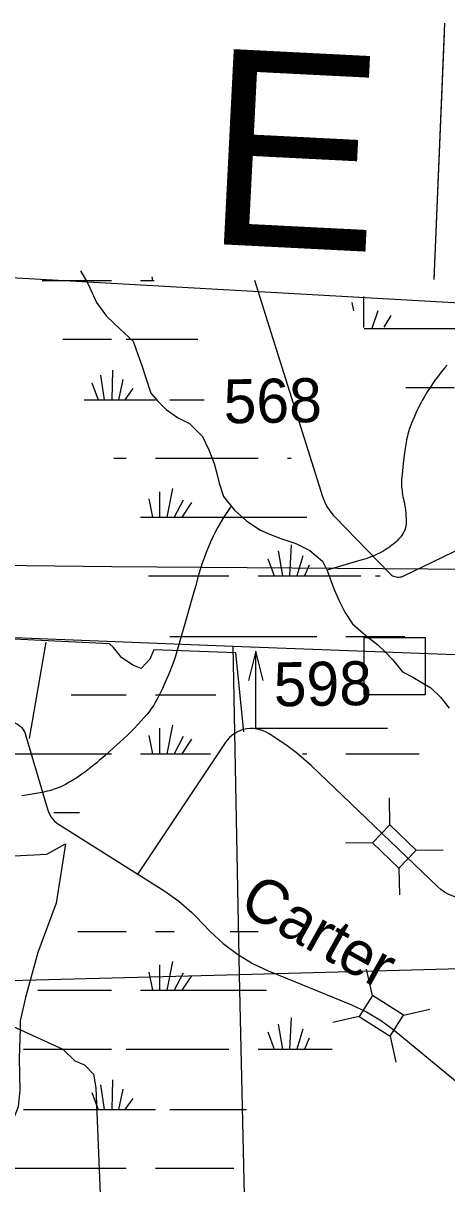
# Model space of a CAD drawing. Extents: x 2480962 to 2688785, y 277103 to 599240.
# Drawn here: x 2566880 to 2571212, y 574894 to 586765 of the extents above; entities that cross this region are included whole.
import ezdxf

# ---------------------------------------------------------------- set-up
doc = ezdxf.new("R2010")
doc.units = 0
for name, color, linetype in [('County Boundary', 7, 'Continuous'), ('Culture', 7, 'Continuous'), ('Level 31', 7, 'Continuous'), ('Narrow River Creek and Branch and Slough', 7, 'Continuous'), ('Section Lines', 7, 'Continuous'), ('Section Numbers', 7, 'Continuous'), ('Swamps', 7, 'Continuous'), ('Uninventoried Roads and Features', 7, 'Continuous')]:
    doc.layers.add(name, color=color, linetype=linetype)

msp = doc.modelspace()

# ---------------------------------------------------------------- linework, layer by layer
at = {"layer": 'County Boundary'}
for points in [[(2571081.875, 584143.344), (2571192.225, 586765.388)], [(2571081.875, 584143.344), (2571187.423, 586661.038)], [(2558504.754, 584643.044), (2564398.015, 584296.256), (2571527.431, 583894.232), (2580780.754, 583447.235), (2590115.277, 582967.108), (2594495.687, 582749.68), (2597821.147, 582595.874)]]:
    msp.add_lwpolyline(points, dxfattribs=at)
at = {"layer": 'Level 31'}
msp.add_lwpolyline([(2570366.679, 580481.066), (2570991.48, 580481.066), (2570991.48, 579894.132), (2570366.679, 579894.132)], close=True, dxfattribs=at)
at = {"layer": 'Narrow River Creek and Branch and Slough'}
for points in [[(2567466.533, 584234.184), (2567542.165, 584103.117), (2567585.232, 584005.877), (2567629.164, 583908.78), (2567731.344, 583767.522), (2567870.371, 583637.365), (2568004.049, 583512.418), (2568053.333, 583375.687), (2568091.781, 583262.593), (2568130.167, 583149.487), (2568185.135, 582981.12), (2568254.816, 582902.829), (2568340.479, 582814.195), (2568457.773, 582731.301), (2568580.083, 582669.623), (2568713.827, 582539.39), (2568778.96, 582402.887), (2568833.594, 582260.947), (2568859.611, 582161.14), (2568883.679, 582060.794), (2568927.68, 581923.987), (2569040.427, 581782.881), (2569167.238, 581671.15), (2569307.18, 581580.55), (2569409.74, 581534.019), (2569514.351, 581493.66), (2569668.225, 581443.008), (2569811.8, 581371.062), (2569939.994, 581261.894), (2569988.743, 581167.445), (2570054.411, 580988.66), (2570108.73, 580864.198), (2570168.493, 580741.851), (2570249.274, 580621.429), (2570382.885, 580501.767), (2570505.596, 580408.379), (2570582.485, 580334.687), (2570655.456, 580257.232), (2570757.436, 580131.829), (2570863.83, 580075.209), (2570957.811, 580022.845), (2571050.136, 579966.875), (2571146.432, 579873.107), (2571237.713, 579758.123)], [(2571215.168, 583267.715), (2571189.597, 583237.633), (2571152.115, 583191.707), (2571115.636, 583144.756), (2571097.383, 583120.265), (2571066.481, 583076.843), (2571044.124, 583043.789), (2571011.805, 582993.386), (2570980.818, 582941.95), (2570960.118, 582905.329), (2570945.283, 582877.591), (2570923.94, 582835.512), (2570903.445, 582792.829), (2570880.239, 582742.002), (2570863.784, 582703.61), (2570852.116, 582674.567), (2570843.805, 582652.601), (2570832.132, 582619.3), (2570821.524, 582585.496), (2570814.87, 582561.905), (2570809.494, 582541.203), (2570801.017, 582504.836), (2570795.381, 582477.442), (2570787.97, 582436.154), (2570781.666, 582394.625), (2570774.84, 582343.071), (2570765.787, 582265.687), (2570757.857, 582188.125), (2570754.218, 582149.792), (2570751.806, 582121.004), (2570750.368, 582099.409), (2570749.092, 582067.031), (2570748.958, 582050.86), (2570749.228, 582034.705), (2570750.035, 582018.804), (2570751.224, 582004.913), (2570754.189, 581980.646), (2570756.976, 581962.478), (2570766.681, 581908.09), (2570768.589, 581898.147), (2570772.297, 581880.86), (2570778.17, 581855.024), (2570780.978, 581842.069), (2570783.532, 581829.04), (2570787.067, 581807.439), (2570789.554, 581788.453), (2570792.737, 581755.09), (2570794.311, 581729.998), (2570795.691, 581692.343), (2570796.303, 581654.781), (2570796.197, 581645.377), (2570795.755, 581637.181), (2570795.081, 581630.034), (2570794.255, 581623.797), (2570793.344, 581618.354), (2570791.302, 581608.856), (2570789.376, 581601.755), (2570787.698, 581596.441), (2570784.791, 581588.49), (2570781.39, 581580.562), (2570775.576, 581568.527), (2570769.825, 581557.6), (2570758.275, 581537.988), (2570747.36, 581521.706), (2570737.206, 581508.08), (2570727.868, 581496.599), (2570719.355, 581486.869), (2570703.705, 581470.488), (2570691.354, 581458.696), (2570671.864, 581441.696), (2570651.254, 581425.399), (2570632.946, 581411.819), (2570616.89, 581400.38), (2570602.772, 581390.723), (2570577.8, 581374.655), (2570558.757, 581363.328), (2570544.246, 581355.258), (2570522.032, 581343.862), (2570499.185, 581333.353), (2570464.08, 581318.212), (2570437.71, 581307.195), (2570417.835, 581299.285), (2570387.755, 581288.231), (2570372.552, 581283.162), (2570357.213, 581278.454), (2570299.281, 581261.814), (2570241.39, 581245.075), (2570114.454, 581207.53), (2569987.627, 581169.608)], [(2569007.47, 581824.128), (2568983.448, 581790.991), (2568963.155, 581761.667), (2568929.171, 581709.598), (2568904.874, 581669.902), (2568870.168, 581609.295), (2568837.332, 581547.378), (2568822.135, 581517.19), (2568811.097, 581494.45), (2568803.08, 581477.292), (2568791.559, 581451.322), (2568780.756, 581424.985), (2568751.598, 581349.983), (2568730.346, 581293.572), (2568714.998, 581251.089), (2568693.291, 581186.946), (2568673.623, 581122.141), (2568640.632, 581005.407), (2568607.884, 580888.61), (2568577.556, 580779.81), (2568547.229, 580671.01), (2568497.184, 580493.062), (2568446.047, 580315.389), (2568435.043, 580280.002), (2568424.518, 580249.354), (2568404.494, 580196.274), (2568371.975, 580117.497), (2568338.58, 580038.97), (2568319.328, 579994.439), (2568304.315, 579961.366), (2568280.857, 579912.174), (2568256.258, 579863.348), (2568244.613, 579841.393), (2568234.041, 579822.429), (2568214.582, 579789.865), (2568199.103, 579766.016), (2568186.952, 579748.484), (2568167.779, 579722.801), (2568147.388, 579697.917), (2568114.538, 579660.382), (2568055.826, 579596.332), (2568010.803, 579549.501), (2567941.744, 579480.873), (2567870.932, 579413.786), (2567767.251, 579318.863), (2567714.873, 579272.074), (2567661.954, 579225.774), (2567632.463, 579200.845), (2567610.057, 579182.559), (2567576.049, 579155.584), (2567541.648, 579128.899), (2567508.918, 579104.183), (2567479.961, 579083.197), (2567428.383, 579048.011), (2567388.779, 579022.993), (2567358.469, 579005.049), (2567311.885, 578979.523), (2567263.79, 578955.757), (2567238.295, 578944.603), (2567215.771, 578935.908), (2567195.906, 578929.033), (2567178.407, 578923.528), (2567147.535, 578914.901), (2567124.183, 578909.154), (2567088.86, 578901.461), (2567053.207, 578894.587), (2566971.92, 578880.013), (2566910.942, 578870.201), (2566865.16, 578863.959)]]:
    msp.add_lwpolyline(points, dxfattribs=at)
at = {"layer": 'Section Lines'}
for p, q in [((2567785.532, 581203.988), (2566590.842, 581218.634)), ((2571504.94, 581179.008), (2567785.532, 581203.988)), ((2566584.983, 580490.704), (2569024.824, 580393.082)), ((2569024.824, 580393.082), (2571506.544, 580298.989)), ((2569024.824, 580393.082), (2569087.614, 577031.469)), ((2569259.467, 580343.757), (2569184.474, 580043.752)), ((2569259.485, 579554.429), (2569259.467, 580343.757)), ((2569334.474, 580043.754), (2569259.467, 580343.757)), ((2569259.485, 579554.429), (2570606.808, 579553.26)), ((2574371.033, 577177.653), (2569091.554, 577031.574)), ((2569091.554, 577031.574), (2563799.873, 576891.066)), ((2569087.614, 577031.469), (2569211.266, 571749.459))]:
    msp.add_line(p, q, dxfattribs=at)
at = {"layer": 'Swamps'}
for p, q in [((2570506.028, 583824.301), (2570445.621, 583643.063)), ((2570638.934, 583775.974), (2570566.444, 583655.148)), ((2570689.728, 583643.068), (2571420.584, 583643.081))]:
    msp.add_line(p, q, dxfattribs=at)
for points in [[(2567074.457, 584133.398), (2567783.457, 584133.41)], [(2568080.207, 584133.415), (2568202.707, 584133.418)], [(2568195.206, 584170.543), (2568202.707, 584133.418)], [(2568202.707, 584133.418), (2568217.707, 584133.418)], [(2570361.038, 583969.288), (2570361.045, 583651.511)], [(2570240.216, 583908.874), (2570256.304, 583824.422)], [(2570366.163, 583643.062), (2570689.728, 583643.068)], [(2567285.971, 583532.143), (2567783.471, 583532.152)], [(2567931.721, 583532.155), (2568666.72, 583532.168)], [(2567671.979, 583164.708), (2567709.235, 582912.33)], [(2567794.478, 583216.648), (2567786.985, 582912.331)], [(2567898.48, 583120.148), (2567853.985, 582912.333)], [(2567582.981, 583086.767), (2567645.985, 582912.329)], [(2568002.232, 583027.399), (2567920.735, 582912.334)], [(2570793.158, 583040.443), (2571286.579, 583040.452)], [(2567504.985, 582912.326), (2567645.985, 582912.329)], [(2567645.985, 582912.329), (2567709.235, 582912.33)], [(2567709.235, 582912.33), (2567786.985, 582912.331)], [(2567786.985, 582912.331), (2567853.985, 582912.333)], [(2567853.985, 582912.333), (2567920.735, 582912.334)], [(2567920.735, 582912.334), (2568232.485, 582912.339)], [(2568380.985, 582912.342), (2568731.45, 582912.348)], [(2567805.749, 582314.76), (2567931.749, 582314.763)], [(2568232.499, 582314.768), (2569282.748, 582314.786)], [(2569583.498, 582314.792), (2569620.498, 582314.792)], [(2568273.256, 581973.327), (2568273.262, 581713.51)], [(2568406.756, 582006.705), (2568347.512, 581713.512)], [(2568165.758, 581899.074), (2568202.762, 581713.509)], [(2568514.508, 581887.955), (2568425.512, 581713.513)], [(2568599.759, 581861.956), (2568503.262, 581713.514)], [(2568080.262, 581713.507), (2568202.762, 581713.509)], [(2568202.762, 581713.509), (2568273.262, 581713.51)], [(2568273.262, 581713.51), (2568347.512, 581713.512)], [(2568347.512, 581713.512), (2568425.512, 581713.513)], [(2568425.512, 581713.513), (2568503.262, 581713.514)], [(2568503.262, 581713.514), (2569780.012, 581713.537)], [(2569487.02, 581368.34), (2569531.526, 581112.274)], [(2569620.518, 581431.468), (2569602.026, 581112.275)], [(2569383.022, 581286.712), (2569446.026, 581112.272)], [(2569739.271, 581316.405), (2569680.026, 581112.276)], [(2569806.023, 581223.593), (2569757.776, 581112.278)], [(2568162.026, 581112.25), (2568982.276, 581112.264)], [(2569282.776, 581112.269), (2569446.026, 581112.272)], [(2569446.026, 581112.272), (2569531.526, 581112.274)], [(2569531.526, 581112.274), (2569602.026, 581112.275)], [(2569602.026, 581112.275), (2569680.026, 581112.276)], [(2569680.026, 581112.276), (2569757.776, 581112.278)], [(2569757.776, 581112.278), (2570333.026, 581112.288)], [(2570481.526, 581112.29), (2570529.776, 581112.291)], [(2568380.79, 580492.433), (2569884.04, 580492.459)], [(2570181.04, 580492.464), (2570782.29, 580492.475)], [(2567371.304, 579894.907), (2567931.804, 579894.917)], [(2568232.554, 579894.922), (2568850.302, 579894.896)], [(2568273.312, 579553.48), (2568273.318, 579293.665)], [(2568406.811, 579586.858), (2568347.568, 579293.666)], [(2568165.564, 579479.227), (2568202.818, 579293.663)], [(2568514.564, 579468.108), (2568425.568, 579293.667)], [(2568599.814, 579442.109), (2568503.318, 579293.669)], [(2566054.751, 579293.627), (2567783.318, 579293.656)], [(2568080.318, 579293.661), (2568202.818, 579293.663)], [(2568202.818, 579293.663), (2568273.318, 579293.665)], [(2568273.318, 579293.665), (2568347.568, 579293.666)], [(2568347.568, 579293.666), (2568425.568, 579293.667)], [(2568425.568, 579293.667), (2568503.318, 579293.669)], [(2568503.318, 579293.669), (2568796.568, 579293.674)], [(2569735.568, 579293.627), (2569780.068, 579293.628)], [(2570181.068, 579293.634), (2570930.568, 579293.647)], [(2567193.332, 578692.388), (2567456.832, 578692.392)], [(2567438.11, 577475), (2567931.86, 577475.009)], [(2568232.36, 577475.014), (2568425.36, 577475.017)], [(2568997.11, 577475.027), (2569282.86, 577475.032)], [(2568165.619, 577059.319), (2568202.874, 576873.755)], [(2568273.368, 577133.572), (2568273.374, 576873.756)], [(2568406.867, 577166.949), (2568347.624, 576873.757)], [(2568514.62, 577048.2), (2568425.374, 576873.759)], [(2568599.87, 577022.201), (2568503.374, 576873.76)], [(2567029.874, 576873.797), (2567783.374, 576873.748)], [(2568080.374, 576873.753), (2568202.874, 576873.755)], [(2568202.874, 576873.755), (2568273.374, 576873.756)], [(2568273.374, 576873.756), (2568347.624, 576873.757)], [(2568347.624, 576873.757), (2568425.374, 576873.759)], [(2568425.374, 576873.759), (2568503.374, 576873.76)], [(2568503.374, 576873.76), (2569368.124, 576873.775)], [(2569620.63, 576591.712), (2569601.887, 576272.52)], [(2569486.881, 576528.584), (2569531.387, 576272.519)], [(2569739.383, 576476.65), (2569679.887, 576272.521)], [(2569383.133, 576446.956), (2569446.137, 576272.517)], [(2569806.135, 576383.837), (2569757.887, 576272.523)], [(2566881.637, 576272.536), (2567783.387, 576272.489)], [(2567931.887, 576272.492), (2568982.137, 576272.51)], [(2569282.887, 576272.515), (2569446.137, 576272.517)], [(2569446.137, 576272.517), (2569531.387, 576272.519)], [(2569531.387, 576272.519), (2569601.887, 576272.52)], [(2569601.887, 576272.52), (2569679.887, 576272.521)], [(2569679.887, 576272.521), (2569757.887, 576272.523)], [(2569757.887, 576272.523), (2570039.887, 576272.527)], [(2567672.146, 575905.108), (2567709.152, 575652.667)], [(2567794.645, 575957.047), (2567787.152, 575652.668)], [(2567582.898, 575827.105), (2567646.152, 575652.666)], [(2567898.397, 575860.548), (2567853.902, 575652.669)], [(2568002.399, 575767.736), (2567920.652, 575652.67)], [(2566881.652, 575652.716), (2567646.152, 575652.666)], [(2567646.152, 575652.666), (2567709.152, 575652.667)], [(2567709.152, 575652.667), (2567787.152, 575652.668)], [(2567787.152, 575652.668), (2567853.902, 575652.669)], [(2567853.902, 575652.669), (2567920.652, 575652.67)], [(2567920.652, 575652.67), (2568232.402, 575652.675)], [(2568380.902, 575652.678), (2569164.152, 575652.691)], [(2566569.665, 575055.139), (2567931.915, 575055.162)], [(2568232.415, 575055.167), (2569034.165, 575055.18)]]:
    msp.add_lwpolyline(points, dxfattribs=at)
at = {"layer": 'Uninventoried Roads and Features'}
for p, q in [((2569244.52, 584136.887), (2569941.336, 581924.968)), ((2570771.762, 581112.321), (2572474.829, 581935.196)), ((2570065.927, 581715.794), (2570624.928, 581138.396)), ((2567111.836, 580435.337), (2566942.28, 579448.268)), ((2566904.433, 579487.56), (2567132.166, 578715.409)), ((2569564.612, 579382.926), (2569394.058, 579496.389)), ((2568945.28, 579406.169), (2568046.432, 578054.915)), ((2571118.805, 577930.564), (2569824.703, 579174.198)), ((2570630.02, 578566.726), (2570624.826, 578841.632)), ((2567239.636, 578573.424), (2568328.256, 577888.214)), ((2570630.02, 578566.726), (2570452.453, 578382.32)), ((2570900.147, 578306.618), (2570630.02, 578566.726)), ((2570452.453, 578382.32), (2570177.547, 578377.126)), ((2570452.453, 578382.32), (2570722.58, 578122.212)), ((2570722.58, 578122.212), (2570900.147, 578306.618)), ((2570900.147, 578306.618), (2571175.053, 578311.812)), ((2570722.544, 578124.109), (2570727.738, 577849.203)), ((2568646.623, 577628.597), (2568792.609, 577476.34)), ((2569395.298, 577067.884), (2570230.936, 576729.447)), ((2570451.774, 576820.286), (2570391.205, 577088.487)), ((2570451.774, 576820.286), (2570315.078, 576603.837)), ((2570768.838, 576620.047), (2570451.774, 576820.286)), ((2570315.078, 576603.837), (2570046.877, 576543.268)), ((2570315.078, 576603.837), (2570632.142, 576403.598)), ((2570632.142, 576403.598), (2570768.838, 576620.047)), ((2570768.838, 576620.047), (2571037.039, 576680.616)), ((2570672.809, 576466.506), (2571360.282, 575900.561)), ((2570631.723, 576405.449), (2570692.293, 576137.248))]:
    msp.add_line(p, q, dxfattribs=at)
for points in [[(2569941.336, 581924.968), (2569960.73, 581873.057), (2569985.444, 581823.458), (2570015.207, 581776.714), (2570049.693, 581733.337), (2570065.927, 581715.794)], [(2570624.928, 581138.396), (2570634.684, 581129.321), (2570645.335, 581121.316), (2570656.766, 581114.468), (2570668.849, 581108.852), (2570681.452, 581104.531), (2570694.439, 581101.55), (2570707.666, 581099.942), (2570720.988, 581099.727), (2570734.26, 581100.906), (2570747.336, 581103.464), (2570760.073, 581107.376), (2570771.762, 581112.321)], [(2569136.813, 579515.632), (2569053.528, 580324.854), (2568215.573, 580355.183), (2568174.231, 580259.206), (2568086.587, 580163.742), (2568002.525, 580199.818), (2567884.373, 580277.369), (2567804.028, 580379.274), (2567762.354, 580416.65), (2564134.874, 580595.22), (2563922.403, 580298.777), (2563693.335, 580162.248), (2563340.108, 580048.966), (2562913.907, 579925.714), (2562757.069, 579884.176), (2562258.366, 579797.354), (2562188.2, 579636.71)], [(2566781.821, 579614.472), (2566800.392, 579607.192), (2566818.101, 579598.009), (2566834.752, 579587.026), (2566850.165, 579574.363), (2566864.17, 579560.158), (2566876.612, 579544.567), (2566887.358, 579527.761), (2566896.287, 579509.924), (2566903.304, 579491.251), (2566904.433, 579487.56)], [(2569394.058, 579496.389), (2569364.906, 579513.653), (2569334.109, 579527.775), (2569302.005, 579538.601), (2569268.946, 579546.011), (2569235.292, 579549.925), (2569201.414, 579550.3), (2569167.683, 579547.132), (2569134.467, 579540.455), (2569102.131, 579530.342), (2569071.03, 579516.904), (2569041.503, 579500.291), (2569013.876, 579480.68), (2568988.448, 579458.289), (2568965.502, 579433.364), (2568945.285, 579406.176), (2568945.28, 579406.169)], [(2569824.703, 579174.198), (2569676.593, 579302.318), (2569564.612, 579382.926)], [(2567132.166, 578715.409), (2567140.942, 578690.534), (2567152.27, 578666.713), (2567166.025, 578644.206), (2567182.059, 578623.26), (2567200.193, 578604.105), (2567220.229, 578586.951), (2567239.636, 578573.424)], [(2560631.131, 576841.513), (2561096.234, 576825.75), (2561209.395, 576722.92), (2561309.659, 576662.215), (2561630.299, 576585.081), (2562485.883, 576607.479), (2562661.867, 576653.469), (2563272.288, 576621.954), (2563552.361, 576731.057), (2563869.738, 576696.344), (2564268.463, 576650.599), (2564694.45, 576657.878), (2564798.645, 576778.977), (2564927.51, 577219.747), (2565010.846, 577452.309), (2565086.202, 577816.056), (2565161.163, 578069.623), (2565388.275, 578329.791), (2565625.187, 578400.846), (2565927.559, 578413.993), (2566435.105, 578280.747), (2566719.668, 578246.961), (2567122.171, 578265.114), (2567313.614, 578371.496)], [(2567313.614, 578371.496), (2567218.928, 577763.622), (2567028.362, 577261.041), (2566902.091, 576799.09), (2566847.899, 576559.692), (2566850.266, 576484.385), (2566838.779, 576174.783), (2566845.058, 575852.197), (2566829.203, 575681.624), (2566775.709, 575542.752), (2565976.361, 575019.552), (2565714.524, 574943.867), (2565566.926, 575037.908), (2564882.52, 575766.829), (2564672.705, 575938.207), (2564351.809, 576084.913), (2564252.91, 576224.905), (2564237.406, 576350.062), (2564288.291, 576571.964)], [(2568328.256, 577888.214), (2568472.262, 577786.677), (2568604.864, 577670.643), (2568646.623, 577628.597)], [(2571528.015, 577828.388), (2571484.76, 577818.543), (2571440.713, 577813.274), (2571396.356, 577812.637), (2571352.176, 577816.641), (2571308.656, 577825.242), (2571266.274, 577838.344), (2571225.494, 577855.805), (2571186.761, 577877.433), (2571150.502, 577902.991), (2571118.805, 577930.564)], [(2568792.609, 577476.34), (2568925.345, 577351.674), (2569070.383, 577241.565), (2569226.137, 577147.219), (2569390.9, 577069.672), (2569395.298, 577067.884)], [(2564965.971, 577327.08), (2567285.095, 576271.594), (2567408.435, 576151.68), (2567506.106, 576112.157), (2567597.829, 576016.399), (2567621.587, 575874.101), (2567681.656, 574453.4), (2567642.953, 574150.694), (2567606.132, 574033.596)], [(2570230.936, 576729.447), (2570391.985, 576654.184), (2570544.285, 576562.498), (2570672.809, 576466.506)]]:
    msp.add_lwpolyline(points, dxfattribs=at)

# ---------------------------------------------------------------- texts
at = {"layer": 'Culture'}
msp.add_text('E', height=2000, rotation=357.1045278, dxfattribs=at).set_placement((2568713.027, 584513.695))
at = {"layer": 'Section Numbers'}
for s, rotation, p in [('568', 0.8221917, (2568933.025, 582671.681)), ('598', 0.822175, (2569445.175, 579776.967))]:
    msp.add_text(s, height=450, rotation=rotation, dxfattribs=at).set_placement(p)
at = {"layer": 'Uninventoried Roads and Features'}
msp.add_text('Carter', height=450, rotation=330.7149694, dxfattribs=at).set_placement((2569069.11, 577692.529))

doc.saveas('drawing.dxf')
